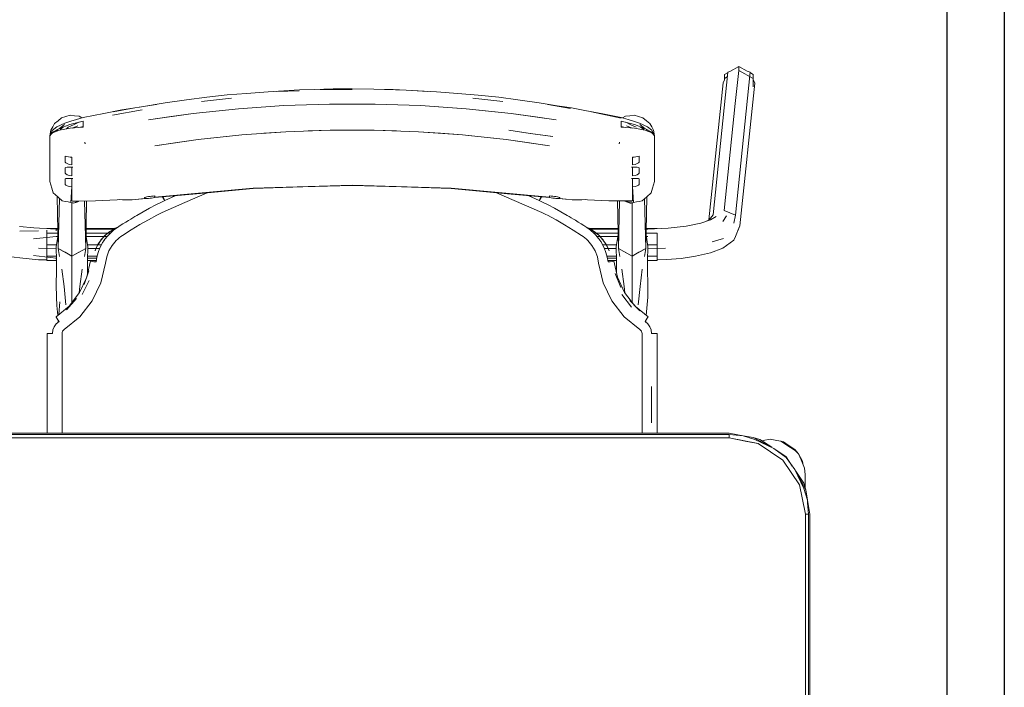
# Model space of a CAD drawing. Header units: millimetres. Extents: x -261 to 187, y -214 to 106.
# Tile 393 of 656: x -191.757 to -191.112, y -74.447 to -74.01. Entities that reach past the tile are written whole.
import ezdxf

# ---------------------------------------------------------------- set-up
doc = ezdxf.new("R2010")
doc.units = ezdxf.units.MM
doc.header["$LTSCALE"] = 0.005
doc.header["$MEASUREMENT"] = 0
doc.layers.add('AP-Condutos', color=4, linetype='Continuous', lineweight=25)
doc.layers.add('IFC-Elemento de mobília-Contorno', color=9, linetype='Continuous', lineweight=5)

msp = doc.modelspace()

# ---------------------------------------------------------------- linework, layer by layer
at = {"layer": 'AP-Condutos'}
for p, q in [((-191.14956, -71.66234), (-191.14956, -77.84368)), ((-191.11196, -71.66234), (-191.11196, -77.84368))]:
    msp.add_line(p, q, dxfattribs=at)
at = {"layer": 'IFC-Elemento de mobília-Contorno', "lineweight": 5}
for p, q in [((-191.29141, -74.04322), (-191.28591, -74.04015)), ((-191.28591, -74.04273), (-191.28591, -74.04015)), ((-191.28591, -74.04015), (-191.28037, -74.04323)), ((-191.30281, -74.13733), (-191.29314, -74.0439)), ((-191.29533, -74.0454), (-191.29329, -74.04427)), ((-191.29533, -74.04799), (-191.29533, -74.0454)), ((-191.29533, -74.04799), (-191.29345, -74.04694)), ((-191.29329, -74.04427), (-191.29314, -74.0439)), ((-191.29314, -74.0439), (-191.29141, -74.04322)), ((-191.28824, -74.06437), (-191.286, -74.04279)), ((-191.28818, -74.13743), (-191.2785, -74.04399)), ((-191.286, -74.04279), (-191.28591, -74.04273)), ((-191.28591, -74.04273), (-191.27648, -74.04799)), ((-191.28037, -74.04323), (-191.2785, -74.04399)), ((-191.2785, -74.04399), (-191.27835, -74.04436)), ((-191.27835, -74.04436), (-191.27648, -74.0454)), ((-191.27648, -74.04872), (-191.27648, -74.0454)), ((-191.27648, -74.04799), (-191.27648, -74.0454)), ((-191.30545, -74.14063), (-191.29617, -74.05096)), ((-191.29617, -74.05096), (-191.29533, -74.049)), ((-191.29533, -74.049), (-191.29533, -74.04799)), ((-191.28515, -74.14453), (-191.27547, -74.05109)), ((-191.27648, -74.05345), (-191.27648, -74.04799)), ((-191.27648, -74.04872), (-191.27547, -74.05109)), ((-191.6478, -74.06198), (-191.63447, -74.06028)), ((-191.63447, -74.06028), (-191.62108, -74.05885)), ((-191.62108, -74.05885), (-191.60852, -74.05777)), ((-191.60852, -74.05777), (-191.59439, -74.05674)), ((-191.59439, -74.05674), (-191.57368, -74.05555)), ((-191.58879, -74.05667), (-191.57398, -74.05622)), ((-191.57368, -74.05555), (-191.56418, -74.05529)), ((-191.56418, -74.05529), (-191.55178, -74.05492)), ((-191.56028, -74.05528), (-191.53923, -74.05528)), ((-191.55178, -74.05492), (-191.53923, -74.05486)), ((-191.53923, -74.05486), (-191.52512, -74.055)), ((-191.52512, -74.055), (-191.51234, -74.05529)), ((-191.51817, -74.05528), (-191.50376, -74.05578)), ((-191.51234, -74.05529), (-191.50376, -74.05578)), ((-191.50376, -74.05578), (-191.48966, -74.05667)), ((-191.5, -74.05602), (-191.48407, -74.05674)), ((-191.48407, -74.05674), (-191.46993, -74.05777)), ((-191.46993, -74.05777), (-191.4566, -74.05893)), ((-191.4566, -74.05893), (-191.44324, -74.06037)), ((-191.44324, -74.06037), (-191.43065, -74.06198)), ((-191.68167, -74.0673), (-191.66735, -74.06507)), ((-191.67861, -74.06683), (-191.66171, -74.06402)), ((-191.66171, -74.06402), (-191.6478, -74.06198)), ((-191.63797, -74.06305), (-191.61834, -74.06095)), ((-191.6138, -74.06789), (-191.58403, -74.06581)), ((-191.59892, -74.06685), (-191.58403, -74.06581)), ((-191.58403, -74.06581), (-191.55417, -74.06476)), ((-191.58403, -74.06581), (-191.5691, -74.06528)), ((-191.5691, -74.06528), (-191.55417, -74.06476)), ((-191.55417, -74.06476), (-191.52428, -74.06476)), ((-191.52428, -74.06476), (-191.49442, -74.06581)), ((-191.52428, -74.06476), (-191.50935, -74.06528)), ((-191.50935, -74.06528), (-191.49442, -74.06581)), ((-191.49442, -74.06581), (-191.46466, -74.06789)), ((-191.49442, -74.06581), (-191.47954, -74.06685)), ((-191.46012, -74.06095), (-191.44048, -74.06305)), ((-191.43065, -74.06198), (-191.41674, -74.06402)), ((-191.41674, -74.06402), (-191.40614, -74.06578)), ((-191.4111, -74.06507), (-191.39628, -74.06777)), ((-191.4111, -74.06507), (-191.39558, -74.06729)), ((-191.29066, -74.08773), (-191.28824, -74.06437)), ((-191.72972, -74.07378), (-191.72689, -74.07294)), ((-191.72689, -74.07294), (-191.72406, -74.07211)), ((-191.72406, -74.07211), (-191.72112, -74.07247)), ((-191.72112, -74.07247), (-191.71818, -74.07281)), ((-191.71818, -74.07281), (-191.71632, -74.07389)), ((-191.71543, -74.07366), (-191.70199, -74.07092)), ((-191.70199, -74.07092), (-191.69009, -74.06862)), ((-191.69624, -74.07206), (-191.67694, -74.06861)), ((-191.69595, -74.06986), (-191.68167, -74.0673)), ((-191.69009, -74.06862), (-191.68167, -74.0673)), ((-191.67279, -74.07512), (-191.6434, -74.071)), ((-191.67279, -74.07512), (-191.65782, -74.07302)), ((-191.65782, -74.07302), (-191.6434, -74.071)), ((-191.6434, -74.071), (-191.6138, -74.06789)), ((-191.6434, -74.071), (-191.6286, -74.06944)), ((-191.6286, -74.06944), (-191.6138, -74.06789)), ((-191.6138, -74.06789), (-191.59892, -74.06685)), ((-191.47954, -74.06685), (-191.46466, -74.06789)), ((-191.46466, -74.06789), (-191.43505, -74.071)), ((-191.46466, -74.06789), (-191.44985, -74.06944)), ((-191.44985, -74.06944), (-191.43505, -74.071)), ((-191.43505, -74.071), (-191.40567, -74.07512)), ((-191.43505, -74.071), (-191.42063, -74.07302)), ((-191.42063, -74.07302), (-191.40567, -74.07512)), ((-191.39558, -74.06729), (-191.38679, -74.06895)), ((-191.38679, -74.06895), (-191.37491, -74.07117)), ((-191.3825, -74.06985), (-191.36291, -74.07408)), ((-191.37491, -74.07117), (-191.36302, -74.07366)), ((-191.36212, -74.07389), (-191.36026, -74.07281)), ((-191.36026, -74.07281), (-191.35732, -74.07246)), ((-191.35732, -74.07246), (-191.35438, -74.07211)), ((-191.35438, -74.07211), (-191.35154, -74.07295)), ((-191.35154, -74.07295), (-191.34871, -74.07379)), ((-191.73545, -74.07977), (-191.73424, -74.07756)), ((-191.73424, -74.07756), (-191.73198, -74.07567)), ((-191.73266, -74.07978), (-191.72756, -74.07734)), ((-191.73198, -74.07567), (-191.72972, -74.07378)), ((-191.73103, -74.0807), (-191.72777, -74.07811)), ((-191.73103, -74.0807), (-191.72415, -74.07819)), ((-191.73027, -74.08133), (-191.72832, -74.07971)), ((-191.72756, -74.07734), (-191.72351, -74.07598)), ((-191.72536, -74.08002), (-191.72188, -74.07844)), ((-191.72415, -74.07819), (-191.71539, -74.07593)), ((-191.72351, -74.07598), (-191.71996, -74.07483)), ((-191.72261, -74.08047), (-191.71905, -74.079)), ((-191.72188, -74.07844), (-191.71843, -74.07674)), ((-191.71996, -74.07483), (-191.71543, -74.07366)), ((-191.71716, -74.07997), (-191.71539, -74.07947)), ((-191.71613, -74.07968), (-191.71572, -74.07984)), ((-191.71539, -74.0769), (-191.71539, -74.07593)), ((-191.71539, -74.07788), (-191.71539, -74.0769)), ((-191.71539, -74.07884), (-191.71539, -74.07788)), ((-191.71539, -74.07981), (-191.71539, -74.07884)), ((-191.36306, -74.0769), (-191.36306, -74.07593)), ((-191.36306, -74.07593), (-191.35431, -74.07819)), ((-191.36306, -74.07788), (-191.36306, -74.0769)), ((-191.36306, -74.07884), (-191.36306, -74.07788)), ((-191.36306, -74.07981), (-191.36306, -74.07884)), ((-191.36306, -74.07947), (-191.36129, -74.07997)), ((-191.36302, -74.07366), (-191.35849, -74.07483)), ((-191.36289, -74.07983), (-191.36244, -74.07964)), ((-191.36002, -74.07675), (-191.35658, -74.07846)), ((-191.35943, -74.079), (-191.35587, -74.08047)), ((-191.35849, -74.07483), (-191.35495, -74.07598)), ((-191.35658, -74.07846), (-191.3531, -74.08002)), ((-191.35495, -74.07598), (-191.35089, -74.07734)), ((-191.35431, -74.07819), (-191.34743, -74.0807)), ((-191.35089, -74.07734), (-191.34579, -74.07978)), ((-191.35068, -74.07811), (-191.34743, -74.0807)), ((-191.35045, -74.07959), (-191.34828, -74.08133)), ((-191.34871, -74.07379), (-191.34645, -74.07569)), ((-191.34645, -74.07569), (-191.34419, -74.07759)), ((-191.34419, -74.07759), (-191.34301, -74.07973)), ((-191.34301, -74.07973), (-191.34183, -74.08186)), ((-191.73723, -74.08552), (-191.73665, -74.08198)), ((-191.73723, -74.08552), (-191.73572, -74.08209)), ((-191.73723, -74.08552), (-191.73565, -74.08328)), ((-191.73723, -74.08552), (-191.73637, -74.08448)), ((-191.73723, -74.09304), (-191.73723, -74.08552)), ((-191.73665, -74.08198), (-191.73545, -74.07977)), ((-191.73637, -74.08448), (-191.73565, -74.0836)), ((-191.73572, -74.08209), (-191.73266, -74.07978)), ((-191.73565, -74.08328), (-191.73103, -74.0807)), ((-191.73565, -74.0836), (-191.7311, -74.08191)), ((-191.73505, -74.08295), (-191.73355, -74.08282)), ((-191.73289, -74.08258), (-191.73212, -74.08141)), ((-191.7311, -74.08191), (-191.72408, -74.0806)), ((-191.73066, -74.08183), (-191.73027, -74.08133)), ((-191.72645, -74.08104), (-191.72536, -74.08002)), ((-191.72408, -74.0806), (-191.71539, -74.07981)), ((-191.64011, -74.08798), (-191.61145, -74.08492)), ((-191.62578, -74.08645), (-191.61145, -74.08492)), ((-191.61145, -74.08492), (-191.58263, -74.08287)), ((-191.59704, -74.08389), (-191.58263, -74.08287)), ((-191.58263, -74.08287), (-191.5537, -74.08183)), ((-191.56816, -74.08235), (-191.5537, -74.08183)), ((-191.5537, -74.08183), (-191.53923, -74.08184)), ((-191.53923, -74.08184), (-191.52475, -74.08183)), ((-191.52475, -74.08183), (-191.49583, -74.08287)), ((-191.52475, -74.08183), (-191.51029, -74.08235)), ((-191.49583, -74.08287), (-191.46701, -74.08492)), ((-191.49583, -74.08287), (-191.48142, -74.0839)), ((-191.48142, -74.0839), (-191.46701, -74.08492)), ((-191.46701, -74.08492), (-191.46098, -74.08556)), ((-191.46701, -74.08492), (-191.45267, -74.08645)), ((-191.43662, -74.08196), (-191.42243, -74.08398)), ((-191.43662, -74.08196), (-191.42256, -74.08396)), ((-191.42256, -74.08396), (-191.40769, -74.08607)), ((-191.42243, -74.08398), (-191.40769, -74.08607)), ((-191.36306, -74.07981), (-191.35437, -74.0806)), ((-191.35437, -74.0806), (-191.34736, -74.08191)), ((-191.34828, -74.08133), (-191.34791, -74.08181)), ((-191.34743, -74.0807), (-191.34281, -74.08328)), ((-191.34736, -74.08191), (-191.3428, -74.0836)), ((-191.34646, -74.08142), (-191.34578, -74.08249)), ((-191.34579, -74.07978), (-191.34284, -74.08198)), ((-191.34481, -74.08286), (-191.34346, -74.08291)), ((-191.34284, -74.08198), (-191.34123, -74.0855)), ((-191.34281, -74.08328), (-191.34123, -74.0855)), ((-191.3428, -74.0836), (-191.34209, -74.08448)), ((-191.34209, -74.08448), (-191.34123, -74.0855)), ((-191.34183, -74.08186), (-191.34123, -74.0855)), ((-191.34123, -74.09302), (-191.34123, -74.0855)), ((-191.71446, -74.08977), (-191.71436, -74.09028)), ((-191.71446, -74.08977), (-191.71425, -74.09086)), ((-191.71436, -74.09028), (-191.71425, -74.09086)), ((-191.66856, -74.09204), (-191.64011, -74.08798)), ((-191.66856, -74.09204), (-191.65394, -74.08996)), ((-191.65394, -74.08996), (-191.64011, -74.08798)), ((-191.64011, -74.08798), (-191.62578, -74.08645)), ((-191.45267, -74.08645), (-191.43834, -74.08798)), ((-191.44633, -74.08713), (-191.43834, -74.08798)), ((-191.43834, -74.08798), (-191.4099, -74.09204)), ((-191.43834, -74.08798), (-191.42451, -74.08996)), ((-191.42451, -74.08996), (-191.4099, -74.09204)), ((-191.3642, -74.09086), (-191.36399, -74.08977)), ((-191.3642, -74.09086), (-191.36409, -74.09028)), ((-191.36409, -74.09028), (-191.36399, -74.08977)), ((-191.29307, -74.11109), (-191.29066, -74.08773)), ((-191.73723, -74.10055), (-191.73723, -74.09304)), ((-191.72723, -74.09893), (-191.72619, -74.09922)), ((-191.72723, -74.0999), (-191.72723, -74.09893)), ((-191.35226, -74.09922), (-191.35123, -74.09893)), ((-191.35123, -74.0999), (-191.35123, -74.09893)), ((-191.34123, -74.10053), (-191.34123, -74.09302)), ((-191.73723, -74.10806), (-191.73723, -74.10055)), ((-191.72723, -74.10086), (-191.72723, -74.0999)), ((-191.72723, -74.10183), (-191.72723, -74.10086)), ((-191.72723, -74.10279), (-191.72723, -74.10183)), ((-191.72723, -74.10279), (-191.72692, -74.10325)), ((-191.72692, -74.10325), (-191.72602, -74.10379)), ((-191.72619, -74.09922), (-191.72513, -74.09942)), ((-191.72602, -74.10379), (-191.72468, -74.10425)), ((-191.72513, -74.09942), (-191.72406, -74.09956)), ((-191.72468, -74.10425), (-191.72299, -74.10449)), ((-191.72406, -74.09956), (-191.72299, -74.0996)), ((-191.72299, -74.10082), (-191.72299, -74.0996)), ((-191.72299, -74.10205), (-191.72299, -74.10082)), ((-191.72299, -74.10327), (-191.72299, -74.10204)), ((-191.72299, -74.10449), (-191.72299, -74.10327)), ((-191.35547, -74.0996), (-191.35439, -74.09956)), ((-191.35547, -74.10082), (-191.35547, -74.0996)), ((-191.35547, -74.10205), (-191.35547, -74.10082)), ((-191.35547, -74.10327), (-191.35547, -74.10204)), ((-191.35547, -74.10449), (-191.35547, -74.10327)), ((-191.35547, -74.10449), (-191.35378, -74.10425)), ((-191.35439, -74.09956), (-191.35332, -74.09942)), ((-191.35378, -74.10425), (-191.35243, -74.10379)), ((-191.35332, -74.09942), (-191.35226, -74.09922)), ((-191.35243, -74.10379), (-191.35154, -74.10325)), ((-191.35154, -74.10325), (-191.35123, -74.10279)), ((-191.35123, -74.10086), (-191.35123, -74.0999)), ((-191.35123, -74.10183), (-191.35123, -74.10086)), ((-191.35123, -74.10279), (-191.35123, -74.10183)), ((-191.34123, -74.10805), (-191.34123, -74.10053)), ((-191.73723, -74.11558), (-191.73723, -74.10806)), ((-191.72723, -74.10653), (-191.72692, -74.10626)), ((-191.72723, -74.10742), (-191.72723, -74.10653)), ((-191.72723, -74.1083), (-191.72723, -74.10742)), ((-191.72723, -74.10918), (-191.72723, -74.1083)), ((-191.72723, -74.11007), (-191.72723, -74.10918)), ((-191.72723, -74.11007), (-191.72692, -74.11052)), ((-191.72692, -74.10626), (-191.72602, -74.10618)), ((-191.72692, -74.11052), (-191.72602, -74.11107)), ((-191.72602, -74.10618), (-191.72468, -74.10618)), ((-191.72602, -74.11107), (-191.72468, -74.11153)), ((-191.72468, -74.10618), (-191.72299, -74.10618)), ((-191.72468, -74.11153), (-191.72299, -74.11177)), ((-191.72299, -74.10618), (-191.72223, -74.10617)), ((-191.72299, -74.10757), (-191.72299, -74.10618)), ((-191.72299, -74.10618), (-191.7228, -74.10618)), ((-191.72299, -74.10897), (-191.72299, -74.10757)), ((-191.72299, -74.11037), (-191.72299, -74.10897)), ((-191.72299, -74.11177), (-191.72299, -74.11037)), ((-191.72283, -74.10618), (-191.72223, -74.10617)), ((-191.7226, -74.10617), (-191.72223, -74.10617)), ((-191.72242, -74.10617), (-191.72223, -74.10617)), ((-191.35623, -74.10617), (-191.35583, -74.10617)), ((-191.35623, -74.10617), (-191.35604, -74.10617)), ((-191.35623, -74.10617), (-191.35566, -74.10618)), ((-191.35623, -74.10617), (-191.35583, -74.10618)), ((-191.35566, -74.10618), (-191.35547, -74.10618)), ((-191.35547, -74.10757), (-191.35547, -74.10618)), ((-191.35547, -74.10618), (-191.35378, -74.10618)), ((-191.35547, -74.10897), (-191.35547, -74.10757)), ((-191.35547, -74.11037), (-191.35547, -74.10897)), ((-191.35547, -74.11177), (-191.35547, -74.11037)), ((-191.35547, -74.11177), (-191.35378, -74.11153)), ((-191.35378, -74.10618), (-191.35243, -74.10618)), ((-191.35378, -74.11153), (-191.35243, -74.11107)), ((-191.35243, -74.10618), (-191.35154, -74.10626)), ((-191.35243, -74.11107), (-191.35154, -74.11052)), ((-191.35154, -74.10626), (-191.35123, -74.10653)), ((-191.35154, -74.11052), (-191.35123, -74.11007)), ((-191.35123, -74.10742), (-191.35123, -74.10653)), ((-191.35123, -74.1083), (-191.35123, -74.10742)), ((-191.35123, -74.10918), (-191.35123, -74.1083)), ((-191.35123, -74.11007), (-191.35123, -74.10918)), ((-191.34123, -74.11556), (-191.34123, -74.10805)), ((-191.29549, -74.13445), (-191.29307, -74.11109)), ((-191.73723, -74.11558), (-191.73598, -74.11986)), ((-191.72723, -74.11381), (-191.72692, -74.11354)), ((-191.72723, -74.11469), (-191.72723, -74.11381)), ((-191.72723, -74.11558), (-191.72723, -74.11469)), ((-191.72723, -74.11646), (-191.72723, -74.11558)), ((-191.72723, -74.11734), (-191.72723, -74.11646)), ((-191.72723, -74.11734), (-191.72692, -74.1178)), ((-191.72692, -74.11354), (-191.72602, -74.11346)), ((-191.72692, -74.1178), (-191.72602, -74.11834)), ((-191.72602, -74.11346), (-191.72468, -74.11346)), ((-191.72602, -74.11834), (-191.72468, -74.11881)), ((-191.72468, -74.11346), (-191.72299, -74.11346)), ((-191.72299, -74.11485), (-191.72299, -74.11346)), ((-191.72299, -74.11625), (-191.72299, -74.11485)), ((-191.72299, -74.11765), (-191.72299, -74.11625)), ((-191.72299, -74.11904), (-191.72299, -74.11765)), ((-191.7228, -74.11345), (-191.72223, -74.11345)), ((-191.7226, -74.11345), (-191.72223, -74.11345)), ((-191.72242, -74.11345), (-191.72223, -74.11345)), ((-191.60402, -74.11981), (-191.53923, -74.1178)), ((-191.57163, -74.11902), (-191.53923, -74.11802)), ((-191.53923, -74.1178), (-191.47443, -74.11981)), ((-191.53923, -74.11802), (-191.50682, -74.11902)), ((-191.35623, -74.11345), (-191.35604, -74.11345)), ((-191.35623, -74.11345), (-191.35583, -74.11345)), ((-191.35623, -74.11345), (-191.35566, -74.11345)), ((-191.35547, -74.11485), (-191.35547, -74.11346)), ((-191.35547, -74.11346), (-191.35378, -74.11346)), ((-191.35547, -74.11625), (-191.35547, -74.11485)), ((-191.35547, -74.11765), (-191.35547, -74.11625)), ((-191.35547, -74.11904), (-191.35547, -74.11765)), ((-191.35378, -74.11346), (-191.35243, -74.11346)), ((-191.35378, -74.11881), (-191.35243, -74.11834)), ((-191.35243, -74.11346), (-191.35154, -74.11354)), ((-191.35243, -74.11834), (-191.35154, -74.1178)), ((-191.35154, -74.11354), (-191.35123, -74.11381)), ((-191.35154, -74.1178), (-191.35123, -74.11734)), ((-191.35123, -74.11469), (-191.35123, -74.11381)), ((-191.35123, -74.11558), (-191.35123, -74.11469)), ((-191.35123, -74.11646), (-191.35123, -74.11558)), ((-191.35123, -74.11734), (-191.35123, -74.11646)), ((-191.34247, -74.11986), (-191.34123, -74.11556)), ((-191.73598, -74.11986), (-191.73508, -74.12297)), ((-191.73508, -74.12297), (-191.73218, -74.12557)), ((-191.72468, -74.11881), (-191.72299, -74.11904)), ((-191.72349, -74.12925), (-191.72299, -74.11904)), ((-191.72299, -74.1282), (-191.72299, -74.11904)), ((-191.66858, -74.12606), (-191.63631, -74.12305)), ((-191.66856, -74.12584), (-191.60402, -74.11981)), ((-191.66202, -74.12789), (-191.65527, -74.12482)), ((-191.66202, -74.12789), (-191.65529, -74.12482)), ((-191.64895, -74.1293), (-191.63423, -74.12289)), ((-191.63631, -74.12305), (-191.60404, -74.12003)), ((-191.63423, -74.12289), (-191.63408, -74.12284)), ((-191.60404, -74.12003), (-191.57163, -74.11902)), ((-191.50682, -74.11902), (-191.47442, -74.12003)), ((-191.47443, -74.11981), (-191.4099, -74.12584)), ((-191.47442, -74.12003), (-191.43497, -74.12372)), ((-191.44464, -74.12281), (-191.41499, -74.13571)), ((-191.43497, -74.12372), (-191.40987, -74.12606)), ((-191.42342, -74.12479), (-191.41663, -74.12789)), ((-191.42342, -74.12479), (-191.41663, -74.12789)), ((-191.35547, -74.11904), (-191.35378, -74.11881)), ((-191.35547, -74.1282), (-191.35547, -74.11904)), ((-191.35547, -74.11904), (-191.35496, -74.12925)), ((-191.34627, -74.12557), (-191.34337, -74.12297)), ((-191.34337, -74.12297), (-191.34247, -74.11986)), ((-191.73244, -74.12534), (-191.73179, -74.15931)), ((-191.73218, -74.12557), (-191.72928, -74.12817)), ((-191.73179, -74.15931), (-191.73097, -74.12666)), ((-191.72928, -74.12817), (-191.72735, -74.12852)), ((-191.72735, -74.12852), (-191.72542, -74.12889)), ((-191.72542, -74.12889), (-191.72349, -74.12925)), ((-191.72349, -74.12925), (-191.72301, -74.12934)), ((-191.72301, -74.12934), (-191.72253, -74.12943)), ((-191.72299, -74.1282), (-191.72113, -74.12842)), ((-191.72299, -74.1282), (-191.72252, -74.12826)), ((-191.72283, -74.13079), (-191.72283, -74.12937)), ((-191.72283, -74.14758), (-191.72283, -74.13079)), ((-191.72253, -74.12943), (-191.72204, -74.12952)), ((-191.72252, -74.12826), (-191.72206, -74.12831)), ((-191.72206, -74.12831), (-191.72159, -74.12837)), ((-191.72204, -74.12952), (-191.72156, -74.1296)), ((-191.72159, -74.12837), (-191.72113, -74.12842)), ((-191.72156, -74.1296), (-191.72117, -74.12946)), ((-191.72117, -74.12946), (-191.72078, -74.12932)), ((-191.72113, -74.12842), (-191.71928, -74.1284)), ((-191.72113, -74.12842), (-191.72067, -74.12842)), ((-191.72078, -74.12932), (-191.72059, -74.12924)), ((-191.72067, -74.12842), (-191.72044, -74.12841)), ((-191.72059, -74.12924), (-191.7204, -74.12917)), ((-191.72044, -74.12841), (-191.72021, -74.12841)), ((-191.7204, -74.12917), (-191.72021, -74.1291)), ((-191.72021, -74.12841), (-191.71998, -74.12841)), ((-191.72021, -74.1291), (-191.72001, -74.12903)), ((-191.72001, -74.12903), (-191.71982, -74.12895)), ((-191.71998, -74.12841), (-191.71974, -74.1284)), ((-191.71982, -74.12895), (-191.71962, -74.12888)), ((-191.71974, -74.1284), (-191.71952, -74.1284)), ((-191.71962, -74.12888), (-191.71943, -74.12881)), ((-191.71952, -74.1284), (-191.71928, -74.1284)), ((-191.71943, -74.12881), (-191.71924, -74.12874)), ((-191.71928, -74.1284), (-191.70738, -74.12807)), ((-191.71924, -74.12874), (-191.71904, -74.12867)), ((-191.71904, -74.12867), (-191.71885, -74.12859)), ((-191.71885, -74.12859), (-191.71866, -74.12852)), ((-191.71866, -74.12852), (-191.71847, -74.12845)), ((-191.71847, -74.12845), (-191.71837, -74.12837)), ((-191.71465, -74.12827), (-191.71386, -74.15931)), ((-191.71386, -74.15931), (-191.71327, -74.12823)), ((-191.70738, -74.12807), (-191.6933, -74.12749)), ((-191.6933, -74.12749), (-191.6918, -74.12734)), ((-191.6918, -74.12734), (-191.68977, -74.12741)), ((-191.68977, -74.12741), (-191.6877, -74.12745)), ((-191.6877, -74.12745), (-191.68559, -74.12745)), ((-191.68559, -74.12745), (-191.68345, -74.12742)), ((-191.68352, -74.12747), (-191.67431, -74.12671)), ((-191.68352, -74.12742), (-191.68352, -74.12747)), ((-191.68352, -74.12747), (-191.68345, -74.12742)), ((-191.67931, -74.12704), (-191.67523, -74.12652)), ((-191.67931, -74.12704), (-191.67518, -74.12662)), ((-191.67523, -74.12621), (-191.67504, -74.12599)), ((-191.67523, -74.12628), (-191.67523, -74.12621)), ((-191.67523, -74.12636), (-191.67523, -74.12628)), ((-191.67523, -74.12644), (-191.67523, -74.12636)), ((-191.67523, -74.12652), (-191.67523, -74.12644)), ((-191.67518, -74.12662), (-191.67486, -74.12671)), ((-191.67504, -74.12599), (-191.67449, -74.12576)), ((-191.67486, -74.12671), (-191.67431, -74.12671)), ((-191.67449, -74.12576), (-191.67368, -74.12555)), ((-191.67431, -74.12671), (-191.67357, -74.12665)), ((-191.67368, -74.12555), (-191.67273, -74.1254)), ((-191.67357, -74.12665), (-191.67273, -74.12656)), ((-191.67273, -74.1254), (-191.67169, -74.12529)), ((-191.67273, -74.12656), (-191.67169, -74.12644)), ((-191.67206, -74.13303), (-191.66789, -74.13083)), ((-191.67169, -74.12529), (-191.67064, -74.12516)), ((-191.67169, -74.12644), (-191.67066, -74.12632)), ((-191.67066, -74.12632), (-191.66962, -74.12619)), ((-191.67064, -74.12516), (-191.6696, -74.12503)), ((-191.66962, -74.12619), (-191.66858, -74.12606)), ((-191.6696, -74.12503), (-191.66856, -74.12491)), ((-191.66881, -74.12494), (-191.66858, -74.12606)), ((-191.66881, -74.12494), (-191.66858, -74.12606)), ((-191.66856, -74.12514), (-191.66856, -74.12491)), ((-191.66856, -74.12538), (-191.66856, -74.12514)), ((-191.66856, -74.12561), (-191.66856, -74.12538)), ((-191.66856, -74.12584), (-191.66856, -74.12561)), ((-191.66789, -74.13083), (-191.66368, -74.12871)), ((-191.66368, -74.12871), (-191.66327, -74.1285)), ((-191.66367, -74.13571), (-191.64895, -74.1293)), ((-191.6634, -74.12558), (-191.66327, -74.12586)), ((-191.66327, -74.12586), (-191.66267, -74.12708)), ((-191.66327, -74.1285), (-191.66285, -74.1283)), ((-191.6632, -74.12556), (-191.66268, -74.12659)), ((-191.66285, -74.1283), (-191.66244, -74.1281)), ((-191.66268, -74.12659), (-191.66202, -74.12789)), ((-191.66267, -74.12708), (-191.66247, -74.12699)), ((-191.66267, -74.12708), (-191.66247, -74.12699)), ((-191.66267, -74.12708), (-191.66222, -74.12798)), ((-191.66244, -74.1281), (-191.66202, -74.12789)), ((-191.41663, -74.12789), (-191.41598, -74.12659)), ((-191.41663, -74.12789), (-191.41621, -74.1281)), ((-191.41644, -74.12798), (-191.41599, -74.12708)), ((-191.41621, -74.1281), (-191.4158, -74.1283)), ((-191.41618, -74.127), (-191.41599, -74.12708)), ((-191.41618, -74.127), (-191.41599, -74.12708)), ((-191.41599, -74.12708), (-191.41538, -74.12586)), ((-191.41598, -74.12659), (-191.41544, -74.12554)), ((-191.4158, -74.1283), (-191.41538, -74.1285)), ((-191.41538, -74.12586), (-191.41524, -74.12556)), ((-191.41538, -74.1285), (-191.41497, -74.12871)), ((-191.41497, -74.12871), (-191.41077, -74.13083)), ((-191.41077, -74.13083), (-191.40659, -74.13303)), ((-191.4099, -74.12514), (-191.4099, -74.12491)), ((-191.4099, -74.12491), (-191.40885, -74.12503)), ((-191.4099, -74.12538), (-191.4099, -74.12514)), ((-191.4099, -74.12561), (-191.4099, -74.12538)), ((-191.4099, -74.12584), (-191.4099, -74.12561)), ((-191.40987, -74.12606), (-191.40883, -74.12619)), ((-191.40885, -74.12503), (-191.40781, -74.12516)), ((-191.40883, -74.12619), (-191.4078, -74.12632)), ((-191.40781, -74.12516), (-191.40677, -74.12529)), ((-191.4078, -74.12632), (-191.40676, -74.12644)), ((-191.40677, -74.12529), (-191.40573, -74.1254)), ((-191.40676, -74.12644), (-191.40573, -74.12656)), ((-191.40573, -74.1254), (-191.40477, -74.12555)), ((-191.40573, -74.12656), (-191.40489, -74.12665)), ((-191.40489, -74.12665), (-191.40415, -74.12671)), ((-191.40477, -74.12555), (-191.40396, -74.12576)), ((-191.40415, -74.12671), (-191.39494, -74.12747)), ((-191.40415, -74.12671), (-191.40359, -74.12671)), ((-191.40396, -74.12576), (-191.40342, -74.12599)), ((-191.40359, -74.12671), (-191.40328, -74.12662)), ((-191.40342, -74.12599), (-191.40323, -74.12621)), ((-191.40328, -74.12662), (-191.39914, -74.12704)), ((-191.40323, -74.12628), (-191.40323, -74.12621)), ((-191.40323, -74.12636), (-191.40323, -74.12628)), ((-191.40323, -74.12644), (-191.40323, -74.12636)), ((-191.40323, -74.12652), (-191.40323, -74.12644)), ((-191.40323, -74.12652), (-191.39914, -74.12704)), ((-191.395, -74.12742), (-191.39494, -74.12747)), ((-191.395, -74.12742), (-191.39286, -74.12745)), ((-191.39494, -74.12747), (-191.39493, -74.12742)), ((-191.39286, -74.12745), (-191.39075, -74.12745)), ((-191.39075, -74.12745), (-191.38868, -74.12741)), ((-191.38868, -74.12741), (-191.38666, -74.12734)), ((-191.38666, -74.12734), (-191.38515, -74.12749)), ((-191.38515, -74.12749), (-191.37107, -74.12807)), ((-191.37107, -74.12807), (-191.36111, -74.12829)), ((-191.37107, -74.12807), (-191.36546, -74.12812)), ((-191.37107, -74.12807), (-191.35547, -74.1282)), ((-191.36552, -74.12812), (-191.36539, -74.12812)), ((-191.36546, -74.12812), (-191.35547, -74.1282)), ((-191.36546, -74.12812), (-191.3576, -74.12843)), ((-191.36539, -74.1282), (-191.36479, -74.15931)), ((-191.36479, -74.15931), (-191.364, -74.12823)), ((-191.36032, -74.12832), (-191.36025, -74.12835)), ((-191.36025, -74.12835), (-191.35999, -74.12845)), ((-191.3601, -74.12833), (-191.35999, -74.12845)), ((-191.36002, -74.12833), (-191.35999, -74.12845)), ((-191.35999, -74.12845), (-191.3598, -74.12852)), ((-191.35998, -74.12834), (-191.3598, -74.12852)), ((-191.35988, -74.12834), (-191.3598, -74.12852)), ((-191.35986, -74.12834), (-191.3596, -74.12859)), ((-191.3598, -74.12852), (-191.3596, -74.12859)), ((-191.3596, -74.12859), (-191.3596, -74.12835)), ((-191.3596, -74.12859), (-191.35941, -74.12867)), ((-191.35941, -74.12867), (-191.35921, -74.12874)), ((-191.35931, -74.12836), (-191.35902, -74.12881)), ((-191.35921, -74.12874), (-191.35902, -74.12881)), ((-191.35903, -74.12837), (-191.35902, -74.12881)), ((-191.35902, -74.12881), (-191.35883, -74.12888)), ((-191.35883, -74.12888), (-191.35864, -74.12895)), ((-191.35864, -74.12895), (-191.35844, -74.12903)), ((-191.35844, -74.12903), (-191.35825, -74.1291)), ((-191.35825, -74.1291), (-191.35806, -74.12917)), ((-191.35806, -74.12917), (-191.35786, -74.12924)), ((-191.35803, -74.12841), (-191.35789, -74.12842)), ((-191.35789, -74.12842), (-191.3576, -74.12843)), ((-191.35786, -74.12924), (-191.35767, -74.12932)), ((-191.35767, -74.12932), (-191.35747, -74.12939)), ((-191.3576, -74.12843), (-191.35653, -74.12836)), ((-191.3576, -74.12843), (-191.35733, -74.12842)), ((-191.35747, -74.12939), (-191.35728, -74.12946)), ((-191.35733, -74.12842), (-191.35707, -74.1284)), ((-191.35728, -74.12946), (-191.35709, -74.12954)), ((-191.35709, -74.12954), (-191.3569, -74.1296)), ((-191.35707, -74.1284), (-191.3568, -74.12838)), ((-191.3569, -74.1296), (-191.35665, -74.12956)), ((-191.3568, -74.12838), (-191.35653, -74.12836)), ((-191.35665, -74.12956), (-191.35641, -74.12952)), ((-191.35653, -74.12836), (-191.35547, -74.1282)), ((-191.35653, -74.12836), (-191.35627, -74.12832)), ((-191.35641, -74.12952), (-191.35593, -74.12943)), ((-191.35627, -74.12832), (-191.356, -74.12828)), ((-191.356, -74.12828), (-191.35547, -74.1282)), ((-191.35593, -74.12943), (-191.35545, -74.12934)), ((-191.35583, -74.13079), (-191.35583, -74.12941)), ((-191.35583, -74.14758), (-191.35583, -74.13079)), ((-191.35545, -74.12934), (-191.35496, -74.12925)), ((-191.35496, -74.12925), (-191.35303, -74.12889)), ((-191.35303, -74.12889), (-191.3511, -74.12852)), ((-191.3511, -74.12852), (-191.34917, -74.12817)), ((-191.34917, -74.12817), (-191.34627, -74.12557)), ((-191.34768, -74.12684), (-191.34686, -74.15931)), ((-191.34686, -74.15931), (-191.34621, -74.12552)), ((-191.68166, -74.13844), (-191.68031, -74.13764)), ((-191.68031, -74.13764), (-191.6762, -74.1353)), ((-191.6762, -74.1353), (-191.67206, -74.13303)), ((-191.67274, -74.14053), (-191.66731, -74.13759)), ((-191.66731, -74.13759), (-191.66639, -74.13711)), ((-191.66639, -74.13711), (-191.66548, -74.13664)), ((-191.66548, -74.13664), (-191.66457, -74.13617)), ((-191.66457, -74.13617), (-191.66367, -74.13571)), ((-191.41499, -74.13571), (-191.41407, -74.13618)), ((-191.41407, -74.13618), (-191.41316, -74.13664)), ((-191.41316, -74.13664), (-191.41225, -74.13712)), ((-191.41225, -74.13712), (-191.41134, -74.13759)), ((-191.41134, -74.13759), (-191.40565, -74.14068)), ((-191.40659, -74.13303), (-191.40245, -74.1353)), ((-191.40245, -74.1353), (-191.39834, -74.13764)), ((-191.39834, -74.13764), (-191.397, -74.13844)), ((-191.3054, -74.14061), (-191.30281, -74.13733)), ((-191.29549, -74.13445), (-191.28818, -74.13743)), ((-191.29549, -74.13445), (-191.29184, -74.13594)), ((-191.29184, -74.13594), (-191.28818, -74.13743)), ((-191.28917, -74.14276), (-191.28818, -74.13743)), ((-191.69127, -74.14439), (-191.68942, -74.14322)), ((-191.68942, -74.14322), (-191.68757, -74.14206)), ((-191.68757, -74.14206), (-191.6857, -74.14091)), ((-191.6857, -74.14091), (-191.68434, -74.14007)), ((-191.68434, -74.14007), (-191.683, -74.13925)), ((-191.68395, -74.1471), (-191.67829, -74.1437)), ((-191.683, -74.13925), (-191.68166, -74.13844)), ((-191.67829, -74.1437), (-191.67274, -74.14053)), ((-191.40565, -74.14068), (-191.40002, -74.14389)), ((-191.40002, -74.14389), (-191.39445, -74.14726)), ((-191.397, -74.13844), (-191.39565, -74.13925)), ((-191.39565, -74.13925), (-191.39431, -74.14007)), ((-191.39431, -74.14007), (-191.39298, -74.14089)), ((-191.39298, -74.14089), (-191.39109, -74.14206)), ((-191.39109, -74.14206), (-191.38923, -74.14322)), ((-191.38923, -74.14322), (-191.38738, -74.14439)), ((-191.32035, -74.14464), (-191.31088, -74.14267)), ((-191.31088, -74.14267), (-191.30441, -74.14064)), ((-191.30813, -74.14181), (-191.3054, -74.14061)), ((-191.30441, -74.14064), (-191.30067, -74.1384)), ((-191.29635, -74.14177), (-191.29395, -74.13789)), ((-191.75726, -74.14483), (-191.74775, -74.14585)), ((-191.75692, -74.14803), (-191.74487, -74.14771)), ((-191.74775, -74.14585), (-191.73318, -74.14677)), ((-191.73933, -74.14638), (-191.73933, -74.14628)), ((-191.73933, -74.14628), (-191.73204, -74.14628)), ((-191.73933, -74.14941), (-191.73933, -74.14734)), ((-191.73933, -74.14941), (-191.73198, -74.14941)), ((-191.73933, -74.15686), (-191.73933, -74.14941)), ((-191.73318, -74.14785), (-191.73318, -74.14677)), ((-191.73318, -74.14677), (-191.73203, -74.14677)), ((-191.73317, -74.15813), (-191.73196, -74.1503)), ((-191.72283, -74.16437), (-191.72283, -74.14758)), ((-191.71369, -74.1503), (-191.71248, -74.15813)), ((-191.71367, -74.14941), (-191.69954, -74.14941)), ((-191.71362, -74.14677), (-191.6957, -74.14677)), ((-191.71361, -74.14628), (-191.69485, -74.14628)), ((-191.7026, -74.15229), (-191.70062, -74.1503)), ((-191.7026, -74.15229), (-191.70108, -74.15067)), ((-191.70108, -74.15067), (-191.69796, -74.14812)), ((-191.70064, -74.15032), (-191.69849, -74.14856)), ((-191.69997, -74.15166), (-191.69788, -74.14942)), ((-191.69953, -74.14941), (-191.69788, -74.14941)), ((-191.69854, -74.14859), (-191.69613, -74.14702)), ((-191.69796, -74.14812), (-191.69613, -74.14702)), ((-191.69788, -74.14942), (-191.69559, -74.14738)), ((-191.69645, -74.14723), (-191.69595, -74.14693)), ((-191.69613, -74.14702), (-191.693, -74.14552)), ((-191.69613, -74.14702), (-191.69449, -74.14607)), ((-191.69561, -74.14677), (-191.69474, -74.14677)), ((-191.69559, -74.14738), (-191.69311, -74.14559)), ((-191.69459, -74.14628), (-191.69406, -74.14628)), ((-191.69449, -74.14607), (-191.6928, -74.14539)), ((-191.69311, -74.14559), (-191.69127, -74.14439)), ((-191.68972, -74.15077), (-191.68395, -74.1471)), ((-191.39445, -74.14726), (-191.38893, -74.15077)), ((-191.38738, -74.14439), (-191.38554, -74.14559)), ((-191.38585, -74.14539), (-191.38416, -74.14607)), ((-191.38555, -74.14559), (-191.38306, -74.14738)), ((-191.38554, -74.14559), (-191.38249, -74.14704)), ((-191.38459, -74.14628), (-191.38409, -74.14628)), ((-191.38416, -74.14607), (-191.38249, -74.14704)), ((-191.38391, -74.14677), (-191.38306, -74.14677)), ((-191.3838, -74.14628), (-191.36504, -74.14628)), ((-191.38306, -74.14738), (-191.38077, -74.14942)), ((-191.38296, -74.14677), (-191.36503, -74.14677)), ((-191.38266, -74.14696), (-191.38218, -74.14724)), ((-191.38249, -74.14704), (-191.38016, -74.14856)), ((-191.38249, -74.14704), (-191.38069, -74.14812)), ((-191.38078, -74.14941), (-191.37912, -74.14941)), ((-191.38078, -74.14941), (-191.37868, -74.15166)), ((-191.38069, -74.14812), (-191.37758, -74.15066)), ((-191.38016, -74.14856), (-191.37801, -74.15032)), ((-191.37911, -74.14941), (-191.36498, -74.14941)), ((-191.37805, -74.15028), (-191.37605, -74.15229)), ((-191.37758, -74.15066), (-191.37605, -74.15229)), ((-191.36617, -74.15813), (-191.36496, -74.1503)), ((-191.35583, -74.16437), (-191.35583, -74.14758)), ((-191.34669, -74.1503), (-191.34548, -74.15813)), ((-191.34667, -74.14941), (-191.33933, -74.14941)), ((-191.34662, -74.14677), (-191.34548, -74.14677)), ((-191.34661, -74.14628), (-191.33933, -74.14628)), ((-191.34548, -74.14677), (-191.33218, -74.14595)), ((-191.33933, -74.14639), (-191.33933, -74.14628)), ((-191.33933, -74.14941), (-191.33933, -74.1493)), ((-191.33933, -74.15686), (-191.33933, -74.14941)), ((-191.33218, -74.14595), (-191.32035, -74.14464)), ((-191.28818, -74.15159), (-191.28515, -74.14453)), ((-191.28657, -74.14746), (-191.28515, -74.14453)), ((-191.74807, -74.15296), (-191.73318, -74.15155)), ((-191.73933, -74.15686), (-191.73298, -74.15686)), ((-191.73933, -74.16426), (-191.73933, -74.15686)), ((-191.73318, -74.15155), (-191.73215, -74.15155)), ((-191.7135, -74.15155), (-191.7019, -74.15155)), ((-191.71268, -74.15686), (-191.70589, -74.15686)), ((-191.70626, -74.15756), (-191.70535, -74.15598)), ((-191.70608, -74.15717), (-191.70535, -74.15598)), ((-191.70586, -74.15686), (-191.70349, -74.15686)), ((-191.70572, -74.15663), (-191.70419, -74.15428)), ((-191.70535, -74.15598), (-191.70434, -74.15446)), ((-191.70451, -74.15884), (-191.70304, -74.15598)), ((-191.70434, -74.15446), (-191.7026, -74.15229)), ((-191.70434, -74.15446), (-191.70383, -74.15372)), ((-191.70383, -74.15372), (-191.7026, -74.15229)), ((-191.70308, -74.15289), (-191.70195, -74.15164)), ((-191.70304, -74.15598), (-191.70275, -74.15551)), ((-191.70275, -74.15551), (-191.70245, -74.15503)), ((-191.70245, -74.15503), (-191.70214, -74.15457)), ((-191.70214, -74.15457), (-191.70183, -74.15411)), ((-191.70186, -74.15155), (-191.69986, -74.15155)), ((-191.70186, -74.15416), (-191.69997, -74.15166)), ((-191.69649, -74.15729), (-191.6938, -74.1541)), ((-191.6938, -74.1541), (-191.69285, -74.15318)), ((-191.69285, -74.15318), (-191.69185, -74.15232)), ((-191.69185, -74.15232), (-191.69081, -74.15152)), ((-191.69085, -74.15155), (-191.68972, -74.15077)), ((-191.38893, -74.15077), (-191.38781, -74.15155)), ((-191.38784, -74.15152), (-191.3868, -74.15233)), ((-191.3868, -74.15233), (-191.3858, -74.15319)), ((-191.3858, -74.15319), (-191.38485, -74.1541)), ((-191.38485, -74.1541), (-191.38217, -74.15729)), ((-191.37879, -74.15155), (-191.37679, -74.15155)), ((-191.37868, -74.15166), (-191.37679, -74.15416)), ((-191.37683, -74.15411), (-191.37651, -74.15457)), ((-191.37675, -74.15155), (-191.36515, -74.15155)), ((-191.37667, -74.15167), (-191.37558, -74.15289)), ((-191.37651, -74.15457), (-191.3762, -74.15503)), ((-191.3762, -74.15503), (-191.3759, -74.15551)), ((-191.37605, -74.15229), (-191.37482, -74.15372)), ((-191.37605, -74.15229), (-191.37431, -74.15446)), ((-191.3759, -74.15551), (-191.37562, -74.15598)), ((-191.37562, -74.15598), (-191.37415, -74.15884)), ((-191.37516, -74.15686), (-191.37279, -74.15686)), ((-191.37482, -74.15372), (-191.37431, -74.15446)), ((-191.37447, -74.15426), (-191.37293, -74.15663)), ((-191.37431, -74.15446), (-191.3733, -74.15598)), ((-191.3733, -74.15598), (-191.37257, -74.15717)), ((-191.3733, -74.15598), (-191.37239, -74.15756)), ((-191.37276, -74.15686), (-191.36598, -74.15686)), ((-191.3465, -74.15155), (-191.34548, -74.15155)), ((-191.34568, -74.15686), (-191.33933, -74.15686)), ((-191.33933, -74.16426), (-191.33933, -74.15686)), ((-191.30337, -74.15507), (-191.29585, -74.15282)), ((-191.29635, -74.15916), (-191.28917, -74.15379)), ((-191.28917, -74.15379), (-191.28818, -74.15159)), ((-191.74476, -74.15911), (-191.73314, -74.15939)), ((-191.73318, -74.15939), (-191.73314, -74.15939)), ((-191.73317, -74.15813), (-191.73296, -74.16756)), ((-191.73179, -74.15931), (-191.73094, -74.16462)), ((-191.73179, -74.15931), (-191.72283, -74.16437)), ((-191.73179, -74.15931), (-191.72731, -74.16184)), ((-191.72731, -74.16184), (-191.72283, -74.16437)), ((-191.72283, -74.16437), (-191.71386, -74.15931)), ((-191.72283, -74.16437), (-191.71835, -74.16184)), ((-191.71472, -74.16462), (-191.71386, -74.15931)), ((-191.7127, -74.16756), (-191.71248, -74.15813)), ((-191.71251, -74.15939), (-191.70713, -74.15939)), ((-191.70774, -74.16086), (-191.70705, -74.1592)), ((-191.70774, -74.16089), (-191.70705, -74.1592)), ((-191.70774, -74.16083), (-191.70759, -74.1605)), ((-191.70774, -74.16086), (-191.70774, -74.16085)), ((-191.70762, -74.1606), (-191.70624, -74.15751)), ((-191.70708, -74.15939), (-191.70472, -74.15939)), ((-191.70705, -74.1592), (-191.70608, -74.15717)), ((-191.70705, -74.1592), (-191.70626, -74.15756)), ((-191.70654, -74.16497), (-191.70568, -74.16185)), ((-191.70568, -74.16185), (-191.70451, -74.15884)), ((-191.70008, -74.16477), (-191.69859, -74.16089)), ((-191.69859, -74.16089), (-191.69649, -74.15729)), ((-191.38217, -74.15729), (-191.38006, -74.16088)), ((-191.38006, -74.16088), (-191.37858, -74.16477)), ((-191.37415, -74.15884), (-191.37298, -74.16185)), ((-191.37393, -74.15939), (-191.37158, -74.15939)), ((-191.37298, -74.16185), (-191.37212, -74.16497)), ((-191.37257, -74.15717), (-191.3716, -74.1592)), ((-191.37242, -74.15751), (-191.37092, -74.16086)), ((-191.37239, -74.15756), (-191.3716, -74.1592)), ((-191.3716, -74.1592), (-191.37092, -74.16086)), ((-191.3716, -74.1592), (-191.37092, -74.16089)), ((-191.37152, -74.15939), (-191.36614, -74.15939)), ((-191.37106, -74.16051), (-191.37092, -74.16083)), ((-191.37092, -74.16086), (-191.37092, -74.16085)), ((-191.36617, -74.15813), (-191.36596, -74.16756)), ((-191.36479, -74.15931), (-191.36394, -74.16462)), ((-191.36479, -74.15931), (-191.35583, -74.16437)), ((-191.36031, -74.16184), (-191.35583, -74.16437)), ((-191.35583, -74.16437), (-191.34686, -74.15931)), ((-191.35583, -74.16437), (-191.35135, -74.16184)), ((-191.35135, -74.16184), (-191.34686, -74.15931)), ((-191.34772, -74.16462), (-191.34686, -74.15931)), ((-191.3457, -74.16756), (-191.34548, -74.15813)), ((-191.34551, -74.15939), (-191.34548, -74.15939)), ((-191.34548, -74.15939), (-191.3339, -74.15911)), ((-191.3142, -74.16433), (-191.3045, -74.16209)), ((-191.3045, -74.16209), (-191.29635, -74.15916)), ((-191.76441, -74.1645), (-191.75692, -74.16541)), ((-191.75692, -74.16541), (-191.74487, -74.16679)), ((-191.74807, -74.16399), (-191.73318, -74.16571)), ((-191.74487, -74.16679), (-191.73933, -74.16679)), ((-191.73933, -74.16426), (-191.73303, -74.16426)), ((-191.73933, -74.16728), (-191.73933, -74.16426)), ((-191.73933, -74.16728), (-191.73296, -74.16728)), ((-191.73318, -74.16571), (-191.733, -74.16571)), ((-191.73318, -74.16625), (-191.73318, -74.16571)), ((-191.73318, -74.16625), (-191.73318, -74.16571)), ((-191.733, -74.17378), (-191.73296, -74.16756)), ((-191.72283, -74.16971), (-191.72283, -74.16437)), ((-191.72283, -74.17929), (-191.72283, -74.16971)), ((-191.71318, -74.17797), (-191.71079, -74.16741)), ((-191.7127, -74.16756), (-191.71265, -74.17378)), ((-191.71269, -74.16728), (-191.70692, -74.16728)), ((-191.71265, -74.16571), (-191.70666, -74.16571)), ((-191.71262, -74.16426), (-191.70634, -74.16426)), ((-191.71079, -74.16741), (-191.71052, -74.16756)), ((-191.71052, -74.16756), (-191.70971, -74.16776)), ((-191.70971, -74.16776), (-191.7085, -74.16796)), ((-191.7085, -74.16796), (-191.70707, -74.16815)), ((-191.70707, -74.16815), (-191.70654, -74.16497)), ((-191.70383, -74.18175), (-191.70089, -74.16886)), ((-191.70089, -74.16886), (-191.70008, -74.16477)), ((-191.37858, -74.16477), (-191.37776, -74.16886)), ((-191.37776, -74.16886), (-191.37484, -74.18172)), ((-191.37231, -74.16426), (-191.36603, -74.16426)), ((-191.37212, -74.16497), (-191.37159, -74.16815)), ((-191.37199, -74.16571), (-191.366, -74.16571)), ((-191.37173, -74.16728), (-191.36596, -74.16728)), ((-191.37159, -74.16815), (-191.37015, -74.16796)), ((-191.37015, -74.16796), (-191.36894, -74.16776)), ((-191.36894, -74.16776), (-191.36814, -74.16756)), ((-191.36814, -74.16756), (-191.36786, -74.16741)), ((-191.36786, -74.16741), (-191.36543, -74.17818)), ((-191.366, -74.17378), (-191.36596, -74.16756)), ((-191.35583, -74.16971), (-191.35583, -74.16437)), ((-191.35583, -74.17929), (-191.35583, -74.16971)), ((-191.3457, -74.16756), (-191.34565, -74.17378)), ((-191.34569, -74.16728), (-191.33933, -74.16728)), ((-191.34566, -74.16571), (-191.34548, -74.16571)), ((-191.34562, -74.16426), (-191.33933, -74.16426)), ((-191.33933, -74.16728), (-191.33933, -74.16426)), ((-191.33933, -74.16671), (-191.33326, -74.16663)), ((-191.33933, -74.16728), (-191.33933, -74.16671)), ((-191.33326, -74.16663), (-191.32361, -74.16592)), ((-191.32361, -74.16592), (-191.3142, -74.16433)), ((-191.73317, -74.18305), (-191.733, -74.17378)), ((-191.72952, -74.17277), (-191.72802, -74.18415)), ((-191.71764, -74.18415), (-191.71613, -74.17277)), ((-191.71486, -74.18296), (-191.71185, -74.17402)), ((-191.71265, -74.17378), (-191.71263, -74.17552)), ((-191.36691, -74.17566), (-191.36328, -74.18496)), ((-191.36604, -74.1755), (-191.366, -74.17378)), ((-191.36253, -74.17277), (-191.36101, -74.18415)), ((-191.35064, -74.18415), (-191.34913, -74.17277)), ((-191.34565, -74.17378), (-191.34553, -74.1825)), ((-191.72283, -74.19189), (-191.72283, -74.17929)), ((-191.71796, -74.18825), (-191.71334, -74.17845)), ((-191.71611, -74.18953), (-191.7116, -74.18035)), ((-191.70953, -74.1937), (-191.70383, -74.18175)), ((-191.37484, -74.18172), (-191.36915, -74.19366)), ((-191.36543, -74.17818), (-191.36073, -74.18819)), ((-191.35583, -74.19189), (-191.35583, -74.17929)), ((-191.3456, -74.19126), (-191.34553, -74.1825)), ((-191.73317, -74.18305), (-191.73306, -74.19126)), ((-191.72802, -74.18415), (-191.72679, -74.19629)), ((-191.72473, -74.19699), (-191.71796, -74.18825)), ((-191.71807, -74.18839), (-191.71764, -74.18415)), ((-191.36101, -74.18415), (-191.36059, -74.18837)), ((-191.36073, -74.18819), (-191.35417, -74.19668)), ((-191.35186, -74.19629), (-191.35064, -74.18415)), ((-191.73306, -74.19126), (-191.73275, -74.19666)), ((-191.73146, -74.20255), (-191.73072, -74.19416)), ((-191.72649, -74.19956), (-191.71979, -74.19212)), ((-191.72283, -74.19453), (-191.72283, -74.19189)), ((-191.71771, -74.2041), (-191.70953, -74.1937)), ((-191.36915, -74.19366), (-191.36097, -74.20408)), ((-191.36255, -74.18953), (-191.35633, -74.19765)), ((-191.35732, -74.19348), (-191.35074, -74.20015)), ((-191.35583, -74.19453), (-191.35583, -74.19189)), ((-191.34655, -74.20309), (-191.3456, -74.19126)), ((-191.73324, -74.20402), (-191.72473, -74.19699)), ((-191.73275, -74.19666), (-191.73213, -74.2031)), ((-191.35364, -74.19722), (-191.34541, -74.20402)), ((-191.73443, -74.21053), (-191.73309, -74.20866)), ((-191.73324, -74.20402), (-191.73313, -74.20426)), ((-191.73313, -74.20426), (-191.73273, -74.20495)), ((-191.73309, -74.20866), (-191.73131, -74.20717)), ((-191.73273, -74.20495), (-191.73209, -74.20597)), ((-191.73209, -74.20597), (-191.73131, -74.20717)), ((-191.73184, -74.20635), (-191.73179, -74.207)), ((-191.73181, -74.20639), (-191.73179, -74.20664)), ((-191.73181, -74.2064), (-191.73179, -74.20664)), ((-191.73179, -74.20757), (-191.73179, -74.20643)), ((-191.72795, -74.21245), (-191.71771, -74.2041)), ((-191.36097, -74.20408), (-191.3507, -74.21245)), ((-191.34734, -74.20717), (-191.34657, -74.20597)), ((-191.34734, -74.20717), (-191.34557, -74.20866)), ((-191.34686, -74.207), (-191.34681, -74.20635)), ((-191.34686, -74.20757), (-191.34686, -74.20643)), ((-191.34686, -74.20664), (-191.34686, -74.20643)), ((-191.34686, -74.207), (-191.34686, -74.20643)), ((-191.34686, -74.20757), (-191.34686, -74.207)), ((-191.34657, -74.20597), (-191.34593, -74.20495)), ((-191.34593, -74.20495), (-191.34552, -74.20426)), ((-191.34557, -74.20866), (-191.34422, -74.21053)), ((-191.34552, -74.20426), (-191.34541, -74.20402)), ((-191.73915, -74.21501), (-191.73893, -74.21499)), ((-191.73915, -74.21501), (-191.73914, -74.22375)), ((-191.73893, -74.21499), (-191.73817, -74.21498)), ((-191.73817, -74.21498), (-191.73698, -74.21497)), ((-191.73698, -74.21497), (-191.73556, -74.21497)), ((-191.73556, -74.21497), (-191.73527, -74.21268)), ((-191.73527, -74.21268), (-191.73443, -74.21053)), ((-191.72933, -74.21497), (-191.72924, -74.21423)), ((-191.72933, -74.23276), (-191.72933, -74.21497)), ((-191.72924, -74.21423), (-191.72896, -74.21353)), ((-191.72896, -74.21353), (-191.72853, -74.21293)), ((-191.72853, -74.21293), (-191.72795, -74.21245)), ((-191.3507, -74.21245), (-191.35013, -74.21293)), ((-191.35013, -74.21293), (-191.34969, -74.21353)), ((-191.34969, -74.21353), (-191.34942, -74.21423)), ((-191.34942, -74.21423), (-191.34932, -74.21497)), ((-191.34932, -74.2235), (-191.34932, -74.21497)), ((-191.34422, -74.21053), (-191.34338, -74.21268)), ((-191.34338, -74.21268), (-191.3431, -74.21497)), ((-191.3431, -74.21497), (-191.34167, -74.21497)), ((-191.34167, -74.21497), (-191.34049, -74.21498)), ((-191.34049, -74.21498), (-191.33972, -74.21499)), ((-191.33972, -74.21499), (-191.33951, -74.21501)), ((-191.33951, -74.22375), (-191.33951, -74.21501)), ((-191.73914, -74.23248), (-191.73914, -74.22375)), ((-191.34932, -74.23203), (-191.34932, -74.2235)), ((-191.33951, -74.23248), (-191.33951, -74.22375)), ((-191.73914, -74.24121), (-191.73914, -74.23248)), ((-191.72933, -74.24749), (-191.72933, -74.23276)), ((-191.34932, -74.24054), (-191.34932, -74.23203)), ((-191.33951, -74.24121), (-191.33951, -74.23248)), ((-191.34932, -74.24966), (-191.34932, -74.24054)), ((-191.73914, -74.24993), (-191.73914, -74.24121)), ((-191.33951, -74.24993), (-191.33951, -74.24121)), ((-191.73915, -74.2599), (-191.73914, -74.24993)), ((-191.72933, -74.26098), (-191.72933, -74.24749)), ((-191.34932, -74.25472), (-191.34932, -74.24966)), ((-191.34314, -74.26161), (-191.3431, -74.24965)), ((-191.34314, -74.25963), (-191.3431, -74.24965)), ((-191.33951, -74.24993), (-191.33951, -74.2599)), ((-191.73915, -74.26988), (-191.73915, -74.2599)), ((-191.34932, -74.25725), (-191.34932, -74.25472)), ((-191.34932, -74.25898), (-191.34932, -74.25725)), ((-191.34932, -74.2624), (-191.34932, -74.25898)), ((-191.34318, -74.27355), (-191.34314, -74.25963)), ((-191.33951, -74.26988), (-191.33951, -74.2599)), ((-191.72933, -74.27446), (-191.72933, -74.26098)), ((-191.34932, -74.26909), (-191.34932, -74.2624)), ((-191.34318, -74.27355), (-191.34314, -74.26161)), ((-191.73915, -74.28025), (-191.73915, -74.26988)), ((-191.73914, -74.28025), (-191.73914, -74.27271)), ((-191.34932, -74.28025), (-191.34932, -74.26909)), ((-191.33951, -74.28025), (-191.33951, -74.26988)), ((-191.33951, -74.28025), (-191.33951, -74.27271)), ((-191.72933, -74.28025), (-191.72933, -74.27446)), ((-191.78633, -74.28025), (-191.29233, -74.28025)), ((-191.78633, -74.28113), (-191.29233, -74.28113)), ((-191.78633, -74.28325), (-191.29233, -74.28325)), ((-191.29233, -74.28025), (-191.28315, -74.28187)), ((-191.29233, -74.28113), (-191.28315, -74.28187)), ((-191.29233, -74.28325), (-191.29233, -74.28113)), ((-191.29233, -74.28325), (-191.29233, -74.28219)), ((-191.29233, -74.28325), (-191.28063, -74.28558)), ((-191.29233, -74.28325), (-191.27319, -74.28706)), ((-191.28315, -74.28187), (-191.27542, -74.28432)), ((-191.28315, -74.28187), (-191.27643, -74.283)), ((-191.28063, -74.28558), (-191.27319, -74.28706)), ((-191.27643, -74.283), (-191.27204, -74.28428)), ((-191.27643, -74.283), (-191.27524, -74.28365)), ((-191.27643, -74.283), (-191.26302, -74.29015)), ((-191.27542, -74.28432), (-191.26302, -74.29015)), ((-191.27204, -74.28428), (-191.26425, -74.28949)), ((-191.27067, -74.2852), (-191.26985, -74.28512)), ((-191.26985, -74.28512), (-191.26545, -74.28424)), ((-191.26545, -74.28424), (-191.26105, -74.28512)), ((-191.26105, -74.28512), (-191.25835, -74.28537)), ((-191.25835, -74.28537), (-191.25501, -74.28765)), ((-191.25835, -74.28537), (-191.25665, -74.286)), ((-191.25665, -74.286), (-191.25292, -74.28849)), ((-191.27319, -74.28706), (-191.25697, -74.29789)), ((-191.26302, -74.29015), (-191.25499, -74.2962)), ((-191.26302, -74.29015), (-191.26099, -74.29167)), ((-191.26108, -74.29161), (-191.25485, -74.29577)), ((-191.25501, -74.28765), (-191.24897, -74.29165)), ((-191.25292, -74.28849), (-191.24919, -74.29098)), ((-191.24919, -74.29098), (-191.24684, -74.29372)), ((-191.24897, -74.29165), (-191.24684, -74.29372)), ((-191.25697, -74.29789), (-191.24613, -74.31412)), ((-191.25697, -74.29789), (-191.25155, -74.30601)), ((-191.25499, -74.2962), (-191.24922, -74.30394)), ((-191.25485, -74.29577), (-191.25085, -74.30176)), ((-191.24684, -74.29372), (-191.24496, -74.29757)), ((-191.24684, -74.29372), (-191.2442, -74.29844)), ((-191.24496, -74.29757), (-191.24296, -74.30306)), ((-191.2442, -74.29844), (-191.24367, -74.3011)), ((-191.24922, -74.30394), (-191.24339, -74.31634)), ((-191.24922, -74.30394), (-191.24208, -74.31735)), ((-191.24857, -74.30518), (-191.24336, -74.31297)), ((-191.24296, -74.30306), (-191.24245, -74.30725)), ((-191.25155, -74.30601), (-191.24613, -74.31412)), ((-191.24245, -74.31222), (-191.24245, -74.30725)), ((-191.24245, -74.31608), (-191.24245, -74.30725)), ((-191.24245, -74.30974), (-191.24245, -74.30849)), ((-191.24245, -74.31098), (-191.24245, -74.30974)), ((-191.24245, -74.31222), (-191.24245, -74.31098)), ((-191.24613, -74.31412), (-191.24465, -74.32156)), ((-191.24613, -74.31412), (-191.24233, -74.33325)), ((-191.24339, -74.31634), (-191.24095, -74.32407)), ((-191.24336, -74.31297), (-191.24208, -74.31735)), ((-191.24245, -74.31608), (-191.24245, -74.31222)), ((-191.24245, -74.31608), (-191.24245, -74.31523)), ((-191.24208, -74.31735), (-191.24095, -74.32407)), ((-191.24465, -74.32156), (-191.24233, -74.33325)), ((-191.24095, -74.32407), (-191.24081, -74.32578)), ((-191.24095, -74.32407), (-191.23933, -74.33325)), ((-191.24081, -74.32578), (-191.24021, -74.33325)), ((-191.24233, -74.33325), (-191.24127, -74.33325)), ((-191.24233, -74.67725), (-191.24233, -74.33325)), ((-191.24233, -74.33325), (-191.24021, -74.33325)), ((-191.24021, -74.67725), (-191.24021, -74.33325)), ((-191.23933, -74.67725), (-191.23933, -74.33325))]:
    msp.add_line(p, q, dxfattribs=at)

doc.saveas('drawing.dxf')
